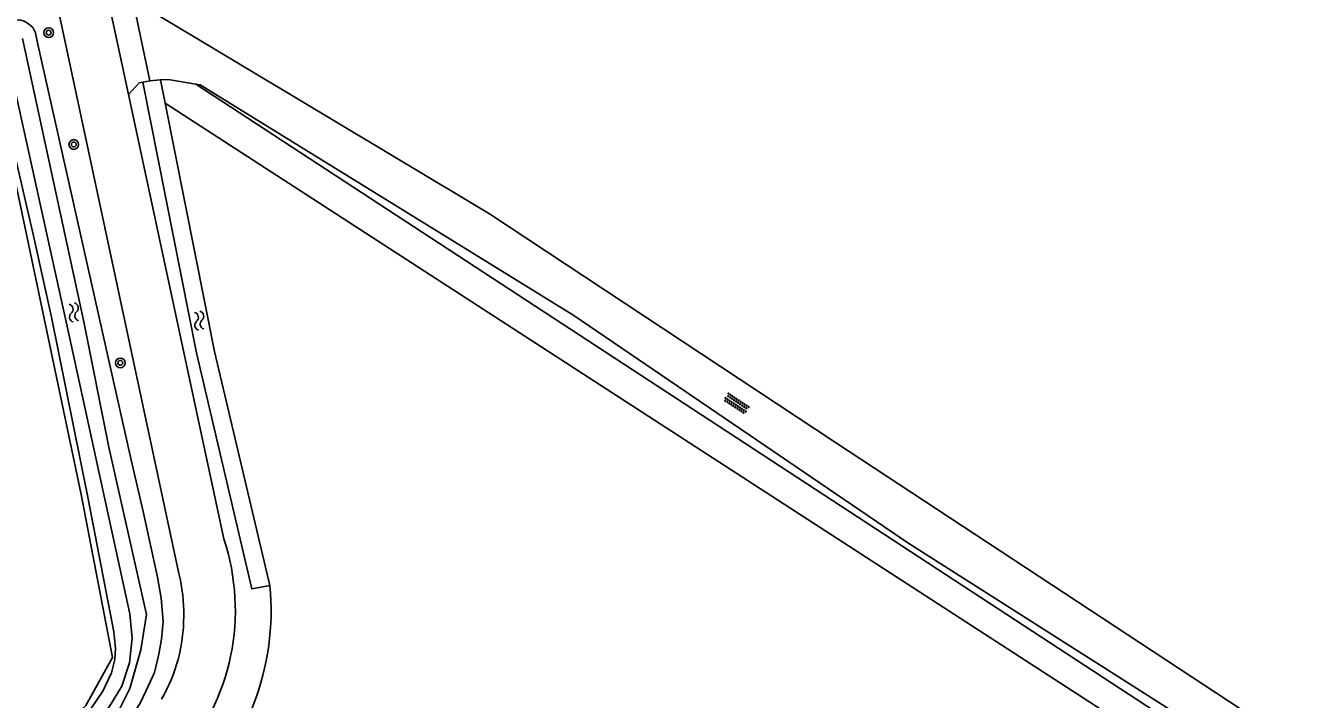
# Model space of a CAD drawing. Extents: x 133000 to 136000, y 400500 to 403500.
# Drawn here: x 135095.7 to 135202, y 402185.6 to 402241.1 of the extents above; entities that cross this region are included whole.
import ezdxf

# ---------------------------------------------------------------- set-up
doc = ezdxf.new("R2010")
doc.units = 0
for name, color, linetype in [('gg-afsc-lijn draadraster', 7, 'Continuous'), ('gg-knt-bronhoudergrens', 7, 'Continuous'), ('gg-knt-onverhard', 7, 'Continuous'), ('gg-knt-verharding', 7, 'Continuous'), ('gg-kntw-bovenkant insteek waterloop', 7, 'Continuous'), ('gg-kntw-midden sloot', 7, 'Continuous'), ('gg-kwrk-duiker nz buis', 7, 'Continuous'), ('gt-grn-groengrens', 7, 'Continuous'), ('gt-symb-boom', 7, 'Continuous'), ('gt-symb-overige verharding', 7, 'Continuous'), ('gt-symb-watersymbool', 7, 'Continuous'), ('gx-grn-maaiveld', 7, 'Continuous')]:
    doc.layers.add(name, color=color, linetype=linetype)

# ---------------------------------------------------------------- blocks, each defined once
blk = doc.blocks.new('gt0-WA')
at = {"layer": 'gt-symb-watersymbool'}
for centre, start, end in [((-0.32, 0.02), 28.0725, 151.9275), ((0.43, 0.42), 208.0725, 331.9275), ((-0.32, -0.43), 28.0725, 151.9275), ((0.43, -0.03), 208.0725, 331.9275)]:
    blk.add_arc(centre, 0.425, start, end, dxfattribs=at)
blk = doc.blocks.new('gt0-OVH')
at = {"layer": 'gt-symb-overige verharding'}
for points in [[(-0.97, 0.3), (-0.97, 0.31), (-0.96, 0.32), (-0.97, 0.33), (-0.97, 0.34), (-0.98, 0.35), (-0.99, 0.35), (-1, 0.36), (-1.01, 0.35), (-1.02, 0.35), (-1.03, 0.34), (-1.03, 0.33), (-1.04, 0.32), (-1.03, 0.31), (-1.03, 0.3), (-1.02, 0.29), (-1.01, 0.29), (-1, 0.28), (-0.99, 0.29), (-0.98, 0.29)], [(-0.87, 0.11), (-0.87, 0.12), (-0.86, 0.13), (-0.87, 0.14), (-0.87, 0.15), (-0.88, 0.16), (-0.89, 0.16), (-0.9, 0.16), (-0.91, 0.16), (-0.92, 0.16), (-0.93, 0.15), (-0.93, 0.14), (-0.94, 0.13), (-0.93, 0.12), (-0.93, 0.11), (-0.92, 0.1), (-0.91, 0.09), (-0.9, 0.09), (-0.89, 0.09), (-0.88, 0.1)], [(-0.77, 0.3), (-0.77, 0.31), (-0.76, 0.32), (-0.77, 0.33), (-0.77, 0.34), (-0.78, 0.35), (-0.79, 0.35), (-0.8, 0.36), (-0.81, 0.35), (-0.82, 0.35), (-0.83, 0.34), (-0.83, 0.33), (-0.84, 0.32), (-0.83, 0.31), (-0.83, 0.3), (-0.82, 0.29), (-0.81, 0.29), (-0.8, 0.28), (-0.79, 0.29), (-0.78, 0.29)], [(-0.67, 0.11), (-0.67, 0.12), (-0.66, 0.13), (-0.67, 0.14), (-0.67, 0.15), (-0.68, 0.16), (-0.69, 0.16), (-0.7, 0.16), (-0.71, 0.16), (-0.72, 0.16), (-0.73, 0.15), (-0.73, 0.14), (-0.74, 0.13), (-0.73, 0.12), (-0.73, 0.11), (-0.72, 0.1), (-0.71, 0.09), (-0.7, 0.09), (-0.69, 0.09), (-0.68, 0.1)], [(-0.57, 0.3), (-0.57, 0.31), (-0.56, 0.32), (-0.57, 0.33), (-0.57, 0.34), (-0.58, 0.35), (-0.59, 0.35), (-0.6, 0.36), (-0.61, 0.35), (-0.62, 0.35), (-0.63, 0.34), (-0.63, 0.33), (-0.64, 0.32), (-0.63, 0.31), (-0.63, 0.3), (-0.62, 0.29), (-0.61, 0.29), (-0.6, 0.28), (-0.59, 0.29), (-0.58, 0.29)], [(-0.47, 0.11), (-0.47, 0.12), (-0.46, 0.13), (-0.47, 0.14), (-0.47, 0.15), (-0.48, 0.16), (-0.49, 0.16), (-0.5, 0.16), (-0.51, 0.16), (-0.52, 0.16), (-0.53, 0.15), (-0.53, 0.14), (-0.54, 0.13), (-0.53, 0.12), (-0.53, 0.11), (-0.52, 0.1), (-0.51, 0.09), (-0.5, 0.09), (-0.49, 0.09), (-0.48, 0.1)], [(-0.37, 0.3), (-0.37, 0.31), (-0.36, 0.32), (-0.37, 0.33), (-0.37, 0.34), (-0.38, 0.35), (-0.39, 0.35), (-0.4, 0.36), (-0.41, 0.35), (-0.42, 0.35), (-0.43, 0.34), (-0.43, 0.33), (-0.44, 0.32), (-0.43, 0.31), (-0.43, 0.3), (-0.42, 0.29), (-0.41, 0.29), (-0.4, 0.28), (-0.39, 0.29), (-0.38, 0.29)], [(-0.27, 0.11), (-0.27, 0.12), (-0.26, 0.13), (-0.27, 0.14), (-0.27, 0.15), (-0.28, 0.16), (-0.29, 0.16), (-0.3, 0.16), (-0.31, 0.16), (-0.32, 0.16), (-0.33, 0.15), (-0.33, 0.14), (-0.34, 0.13), (-0.33, 0.12), (-0.33, 0.11), (-0.32, 0.1), (-0.31, 0.09), (-0.3, 0.09), (-0.29, 0.09), (-0.28, 0.1)], [(-0.17, 0.3), (-0.17, 0.31), (-0.16, 0.32), (-0.17, 0.33), (-0.17, 0.34), (-0.18, 0.35), (-0.19, 0.35), (-0.2, 0.36), (-0.21, 0.35), (-0.22, 0.35), (-0.23, 0.34), (-0.23, 0.33), (-0.24, 0.32), (-0.23, 0.31), (-0.23, 0.3), (-0.22, 0.29), (-0.21, 0.29), (-0.2, 0.28), (-0.19, 0.29), (-0.18, 0.29)], [(-0.07, 0.11), (-0.07, 0.12), (-0.06, 0.13), (-0.07, 0.14), (-0.07, 0.15), (-0.08, 0.16), (-0.09, 0.16), (-0.1, 0.16), (-0.11, 0.16), (-0.12, 0.16), (-0.13, 0.15), (-0.13, 0.14), (-0.14, 0.13), (-0.13, 0.12), (-0.13, 0.11), (-0.12, 0.1), (-0.11, 0.09), (-0.1, 0.09), (-0.09, 0.09), (-0.08, 0.1)], [(0.03, 0.3), (0.03, 0.31), (0.04, 0.32), (0.03, 0.33), (0.03, 0.34), (0.02, 0.35), (0.01, 0.35), (0, 0.36), (-0.01, 0.35), (-0.02, 0.35), (-0.03, 0.34), (-0.03, 0.33), (-0.04, 0.32), (-0.03, 0.31), (-0.03, 0.3), (-0.02, 0.29), (-0.01, 0.29), (0, 0.28), (0.01, 0.29), (0.02, 0.29)], [(0.13, 0.11), (0.13, 0.12), (0.14, 0.13), (0.13, 0.14), (0.13, 0.15), (0.12, 0.16), (0.11, 0.16), (0.1, 0.16), (0.09, 0.16), (0.08, 0.16), (0.07, 0.15), (0.07, 0.14), (0.06, 0.13), (0.07, 0.12), (0.07, 0.11), (0.08, 0.1), (0.09, 0.09), (0.1, 0.09), (0.11, 0.09), (0.12, 0.1)], [(0.23, 0.3), (0.23, 0.31), (0.24, 0.32), (0.23, 0.33), (0.23, 0.34), (0.22, 0.35), (0.21, 0.35), (0.2, 0.36), (0.19, 0.35), (0.18, 0.35), (0.17, 0.34), (0.17, 0.33), (0.16, 0.32), (0.17, 0.31), (0.17, 0.3), (0.18, 0.29), (0.19, 0.29), (0.2, 0.28), (0.21, 0.29), (0.22, 0.29)], [(0.33, 0.11), (0.33, 0.12), (0.34, 0.13), (0.33, 0.14), (0.33, 0.15), (0.32, 0.16), (0.31, 0.16), (0.3, 0.16), (0.29, 0.16), (0.28, 0.16), (0.27, 0.15), (0.27, 0.14), (0.26, 0.13), (0.27, 0.12), (0.27, 0.11), (0.28, 0.1), (0.29, 0.09), (0.3, 0.09), (0.31, 0.09), (0.32, 0.1)], [(0.43, 0.3), (0.43, 0.31), (0.44, 0.32), (0.43, 0.33), (0.43, 0.34), (0.42, 0.35), (0.41, 0.35), (0.4, 0.36), (0.39, 0.35), (0.38, 0.35), (0.37, 0.34), (0.37, 0.33), (0.36, 0.32), (0.37, 0.31), (0.37, 0.3), (0.38, 0.29), (0.39, 0.29), (0.4, 0.28), (0.41, 0.29), (0.42, 0.29)], [(0.53, 0.11), (0.53, 0.12), (0.54, 0.13), (0.53, 0.14), (0.53, 0.15), (0.52, 0.16), (0.51, 0.16), (0.5, 0.16), (0.49, 0.16), (0.48, 0.16), (0.47, 0.15), (0.47, 0.14), (0.46, 0.13), (0.47, 0.12), (0.47, 0.11), (0.48, 0.1), (0.49, 0.09), (0.5, 0.09), (0.51, 0.09), (0.52, 0.1)], [(0.63, 0.3), (0.63, 0.31), (0.64, 0.32), (0.63, 0.33), (0.63, 0.34), (0.62, 0.35), (0.61, 0.35), (0.6, 0.36), (0.59, 0.35), (0.58, 0.35), (0.57, 0.34), (0.57, 0.33), (0.56, 0.32), (0.57, 0.31), (0.57, 0.3), (0.58, 0.29), (0.59, 0.29), (0.6, 0.28), (0.61, 0.29), (0.62, 0.29)], [(0.73, 0.11), (0.73, 0.12), (0.74, 0.13), (0.73, 0.14), (0.73, 0.15), (0.72, 0.16), (0.71, 0.16), (0.7, 0.16), (0.69, 0.16), (0.68, 0.16), (0.67, 0.15), (0.67, 0.14), (0.66, 0.13), (0.67, 0.12), (0.67, 0.11), (0.68, 0.1), (0.69, 0.09), (0.7, 0.09), (0.71, 0.09), (0.72, 0.1)], [(0.83, 0.3), (0.83, 0.31), (0.84, 0.32), (0.83, 0.33), (0.83, 0.34), (0.82, 0.35), (0.81, 0.35), (0.8, 0.36), (0.79, 0.35), (0.78, 0.35), (0.77, 0.34), (0.77, 0.33), (0.76, 0.32), (0.77, 0.31), (0.77, 0.3), (0.78, 0.29), (0.79, 0.29), (0.8, 0.28), (0.81, 0.29), (0.82, 0.29)], [(0.93, 0.11), (0.93, 0.12), (0.94, 0.13), (0.93, 0.14), (0.93, 0.15), (0.92, 0.16), (0.91, 0.16), (0.9, 0.16), (0.89, 0.16), (0.88, 0.16), (0.87, 0.15), (0.87, 0.14), (0.86, 0.13), (0.87, 0.12), (0.87, 0.11), (0.88, 0.1), (0.89, 0.09), (0.9, 0.09), (0.91, 0.09), (0.92, 0.1)], [(1.03, 0.3), (1.03, 0.31), (1.04, 0.32), (1.03, 0.33), (1.03, 0.34), (1.02, 0.35), (1.01, 0.35), (1, 0.36), (0.99, 0.35), (0.98, 0.35), (0.97, 0.34), (0.97, 0.33), (0.96, 0.32), (0.97, 0.31), (0.97, 0.3), (0.98, 0.29), (0.99, 0.29), (1, 0.28), (1.01, 0.29), (1.02, 0.29)], [(-0.97, -0.14), (-0.97, -0.13), (-0.96, -0.12), (-0.97, -0.11), (-0.97, -0.1), (-0.98, -0.09), (-0.99, -0.09), (-1, -0.08), (-1.01, -0.09), (-1.02, -0.09), (-1.03, -0.1), (-1.03, -0.11), (-1.04, -0.12), (-1.03, -0.13), (-1.03, -0.14), (-1.02, -0.15), (-1.01, -0.15), (-1, -0.16), (-0.99, -0.15), (-0.98, -0.15)], [(-0.87, -0.33), (-0.87, -0.32), (-0.86, -0.31), (-0.87, -0.3), (-0.87, -0.29), (-0.88, -0.28), (-0.89, -0.28), (-0.9, -0.28), (-0.91, -0.28), (-0.92, -0.28), (-0.93, -0.29), (-0.93, -0.3), (-0.94, -0.31), (-0.93, -0.32), (-0.93, -0.33), (-0.92, -0.34), (-0.91, -0.35), (-0.9, -0.35), (-0.89, -0.35), (-0.88, -0.34)], [(-0.77, -0.14), (-0.77, -0.13), (-0.76, -0.12), (-0.77, -0.11), (-0.77, -0.1), (-0.78, -0.09), (-0.79, -0.09), (-0.8, -0.08), (-0.81, -0.09), (-0.82, -0.09), (-0.83, -0.1), (-0.83, -0.11), (-0.84, -0.12), (-0.83, -0.13), (-0.83, -0.14), (-0.82, -0.15), (-0.81, -0.15), (-0.8, -0.16), (-0.79, -0.15), (-0.78, -0.15)], [(-0.67, -0.33), (-0.67, -0.32), (-0.66, -0.31), (-0.67, -0.3), (-0.67, -0.29), (-0.68, -0.28), (-0.69, -0.28), (-0.7, -0.28), (-0.71, -0.28), (-0.72, -0.28), (-0.73, -0.29), (-0.73, -0.3), (-0.74, -0.31), (-0.73, -0.32), (-0.73, -0.33), (-0.72, -0.34), (-0.71, -0.35), (-0.7, -0.35), (-0.69, -0.35), (-0.68, -0.34)], [(-0.57, -0.14), (-0.57, -0.13), (-0.56, -0.12), (-0.57, -0.11), (-0.57, -0.1), (-0.58, -0.09), (-0.59, -0.09), (-0.6, -0.08), (-0.61, -0.09), (-0.62, -0.09), (-0.63, -0.1), (-0.63, -0.11), (-0.64, -0.12), (-0.63, -0.13), (-0.63, -0.14), (-0.62, -0.15), (-0.61, -0.15), (-0.6, -0.16), (-0.59, -0.15), (-0.58, -0.15)], [(-0.47, -0.33), (-0.47, -0.32), (-0.46, -0.31), (-0.47, -0.3), (-0.47, -0.29), (-0.48, -0.28), (-0.49, -0.28), (-0.5, -0.28), (-0.51, -0.28), (-0.52, -0.28), (-0.53, -0.29), (-0.53, -0.3), (-0.54, -0.31), (-0.53, -0.32), (-0.53, -0.33), (-0.52, -0.34), (-0.51, -0.35), (-0.5, -0.35), (-0.49, -0.35), (-0.48, -0.34)], [(-0.37, -0.14), (-0.37, -0.13), (-0.36, -0.12), (-0.37, -0.11), (-0.37, -0.1), (-0.38, -0.09), (-0.39, -0.09), (-0.4, -0.08), (-0.41, -0.09), (-0.42, -0.09), (-0.43, -0.1), (-0.43, -0.11), (-0.44, -0.12), (-0.43, -0.13), (-0.43, -0.14), (-0.42, -0.15), (-0.41, -0.15), (-0.4, -0.16), (-0.39, -0.15), (-0.38, -0.15)], [(-0.27, -0.33), (-0.27, -0.32), (-0.26, -0.31), (-0.27, -0.3), (-0.27, -0.29), (-0.28, -0.28), (-0.29, -0.28), (-0.3, -0.28), (-0.31, -0.28), (-0.32, -0.28), (-0.33, -0.29), (-0.33, -0.3), (-0.34, -0.31), (-0.33, -0.32), (-0.33, -0.33), (-0.32, -0.34), (-0.31, -0.35), (-0.3, -0.35), (-0.29, -0.35), (-0.28, -0.34)], [(-0.17, -0.14), (-0.17, -0.13), (-0.16, -0.12), (-0.17, -0.11), (-0.17, -0.1), (-0.18, -0.09), (-0.19, -0.09), (-0.2, -0.08), (-0.21, -0.09), (-0.22, -0.09), (-0.23, -0.1), (-0.23, -0.11), (-0.24, -0.12), (-0.23, -0.13), (-0.23, -0.14), (-0.22, -0.15), (-0.21, -0.15), (-0.2, -0.16), (-0.19, -0.15), (-0.18, -0.15)], [(-0.07, -0.33), (-0.07, -0.32), (-0.06, -0.31), (-0.07, -0.3), (-0.07, -0.29), (-0.08, -0.28), (-0.09, -0.28), (-0.1, -0.28), (-0.11, -0.28), (-0.12, -0.28), (-0.13, -0.29), (-0.13, -0.3), (-0.14, -0.31), (-0.13, -0.32), (-0.13, -0.33), (-0.12, -0.34), (-0.11, -0.35), (-0.1, -0.35), (-0.09, -0.35), (-0.08, -0.34)], [(0.03, -0.14), (0.03, -0.13), (0.04, -0.12), (0.03, -0.11), (0.03, -0.1), (0.02, -0.09), (0.01, -0.09), (0, -0.08), (-0.01, -0.09), (-0.02, -0.09), (-0.03, -0.1), (-0.03, -0.11), (-0.04, -0.12), (-0.03, -0.13), (-0.03, -0.14), (-0.02, -0.15), (-0.01, -0.15), (0, -0.16), (0.01, -0.15), (0.02, -0.15)], [(0.13, -0.33), (0.13, -0.32), (0.14, -0.31), (0.13, -0.3), (0.13, -0.29), (0.12, -0.28), (0.11, -0.28), (0.1, -0.28), (0.09, -0.28), (0.08, -0.28), (0.07, -0.29), (0.07, -0.3), (0.06, -0.31), (0.07, -0.32), (0.07, -0.33), (0.08, -0.34), (0.09, -0.35), (0.1, -0.35), (0.11, -0.35), (0.12, -0.34)], [(0.23, -0.14), (0.23, -0.13), (0.24, -0.12), (0.23, -0.11), (0.23, -0.1), (0.22, -0.09), (0.21, -0.09), (0.2, -0.08), (0.19, -0.09), (0.18, -0.09), (0.17, -0.1), (0.17, -0.11), (0.16, -0.12), (0.17, -0.13), (0.17, -0.14), (0.18, -0.15), (0.19, -0.15), (0.2, -0.16), (0.21, -0.15), (0.22, -0.15)], [(0.33, -0.33), (0.33, -0.32), (0.34, -0.31), (0.33, -0.3), (0.33, -0.29), (0.32, -0.28), (0.31, -0.28), (0.3, -0.28), (0.29, -0.28), (0.28, -0.28), (0.27, -0.29), (0.27, -0.3), (0.26, -0.31), (0.27, -0.32), (0.27, -0.33), (0.28, -0.34), (0.29, -0.35), (0.3, -0.35), (0.31, -0.35), (0.32, -0.34)], [(0.43, -0.14), (0.43, -0.13), (0.44, -0.12), (0.43, -0.11), (0.43, -0.1), (0.42, -0.09), (0.41, -0.09), (0.4, -0.08), (0.39, -0.09), (0.38, -0.09), (0.37, -0.1), (0.37, -0.11), (0.36, -0.12), (0.37, -0.13), (0.37, -0.14), (0.38, -0.15), (0.39, -0.15), (0.4, -0.16), (0.41, -0.15), (0.42, -0.15)], [(0.53, -0.33), (0.53, -0.32), (0.54, -0.31), (0.53, -0.3), (0.53, -0.29), (0.52, -0.28), (0.51, -0.28), (0.5, -0.28), (0.49, -0.28), (0.48, -0.28), (0.47, -0.29), (0.47, -0.3), (0.46, -0.31), (0.47, -0.32), (0.47, -0.33), (0.48, -0.34), (0.49, -0.35), (0.5, -0.35), (0.51, -0.35), (0.52, -0.34)], [(0.63, -0.14), (0.63, -0.13), (0.64, -0.12), (0.63, -0.11), (0.63, -0.1), (0.62, -0.09), (0.61, -0.09), (0.6, -0.08), (0.59, -0.09), (0.58, -0.09), (0.57, -0.1), (0.57, -0.11), (0.56, -0.12), (0.57, -0.13), (0.57, -0.14), (0.58, -0.15), (0.59, -0.15), (0.6, -0.16), (0.61, -0.15), (0.62, -0.15)], [(0.73, -0.33), (0.73, -0.32), (0.74, -0.31), (0.73, -0.3), (0.73, -0.29), (0.72, -0.28), (0.71, -0.28), (0.7, -0.28), (0.69, -0.28), (0.68, -0.28), (0.67, -0.29), (0.67, -0.3), (0.66, -0.31), (0.67, -0.32), (0.67, -0.33), (0.68, -0.34), (0.69, -0.35), (0.7, -0.35), (0.71, -0.35), (0.72, -0.34)], [(0.83, -0.14), (0.83, -0.13), (0.84, -0.12), (0.83, -0.11), (0.83, -0.1), (0.82, -0.09), (0.81, -0.09), (0.8, -0.08), (0.79, -0.09), (0.78, -0.09), (0.77, -0.1), (0.77, -0.11), (0.76, -0.12), (0.77, -0.13), (0.77, -0.14), (0.78, -0.15), (0.79, -0.15), (0.8, -0.16), (0.81, -0.15), (0.82, -0.15)], [(0.93, -0.33), (0.93, -0.32), (0.94, -0.31), (0.93, -0.3), (0.93, -0.29), (0.92, -0.28), (0.91, -0.28), (0.9, -0.28), (0.89, -0.28), (0.88, -0.28), (0.87, -0.29), (0.87, -0.3), (0.86, -0.31), (0.87, -0.32), (0.87, -0.33), (0.88, -0.34), (0.89, -0.35), (0.9, -0.35), (0.91, -0.35), (0.92, -0.34)], [(1.03, -0.14), (1.03, -0.13), (1.04, -0.12), (1.03, -0.11), (1.03, -0.1), (1.02, -0.09), (1.01, -0.09), (1, -0.08), (0.99, -0.09), (0.98, -0.09), (0.97, -0.1), (0.97, -0.11), (0.96, -0.12), (0.97, -0.13), (0.97, -0.14), (0.98, -0.15), (0.99, -0.15), (1, -0.16), (1.01, -0.15), (1.02, -0.15)]]:
    blk.add_lwpolyline(points, close=True, dxfattribs=at)
blk = doc.blocks.new('gt0-BOOM')
at = {"layer": 'gt-symb-boom'}
for radius in [0.4, 0.2]:
    blk.add_circle((0, 0), radius, dxfattribs=at)

msp = doc.modelspace()

# ---------------------------------------------------------------- linework, layer by layer
at = {"layer": 'gg-afsc-lijn draadraster'}
msp.add_lwpolyline([(134939.57, 402121.03), (134943.85, 402122.44), (134961.66, 402129.55), (134999.77, 402143.7), (135022.87, 402151.76), (135060.69, 402166.11), (135083.93, 402174.47), (135090.32, 402176.96), (135095.92, 402180.68), (135100.69, 402185.12), (135102.9, 402189.08), (135100.32, 402202.49), (135092.26, 402240.67)], dxfattribs=at)
at = {"layer": 'gg-knt-bronhoudergrens'}
msp.add_line((135109.76, 402236.32), (135200.28, 402177.19), dxfattribs=at)
at = {"layer": 'gg-knt-onverhard'}
for points in [[(135198.43, 402183.28), (135196.02, 402184.75), (135162.52, 402206.78), (135133.99, 402225.64), (135105.47, 402242.73)], [(135106.85, 402236.67), (135107.49, 402236.71), (135109.76, 402236.32)], [(135104.23, 402235.46), (135105.1, 402236.42), (135105.39, 402236.48)], [(135109.76, 402236.32), (135110.12, 402236.26), (135140.93, 402217.26), (135168.47, 402198.51), (135197.27, 402180.23)]]:
    msp.add_lwpolyline(points, dxfattribs=at)
at = {"layer": 'gg-knt-verharding'}
for p, q in [((135108.37, 402195.99), (135061.14, 402416.6)), ((135104.23, 402235.46), (135102.19, 402244.96)), ((135112.07, 402198.86), (135104.23, 402235.46))]:
    msp.add_line(p, q, dxfattribs=at)
for centre, radius, start, end in [((135094.42, 402192.96), 18.61, 318.1369, 18.461), ((135094.3, 402192.59), 14.48, 359.4437, 13.595), ((135094.19, 402192.58), 14.59, 345.4244, 359.4649), ((135096.17, 402192.07), 12.54, 329.0988, 345.4088)]:
    msp.add_arc(centre, radius, start, end, dxfattribs=at)
at = {"layer": 'gg-kntw-bovenkant insteek waterloop'}
msp.add_line((135106.85, 402236.67), (135107.23, 402234.76), dxfattribs=at)
for points in [[(135105.39, 402236.48), (135106.02, 402236.59), (135106.82, 402236.67), (135106.85, 402236.67)], [(135105.39, 402236.48), (135109.84, 402214.18), (135114.39, 402194.72), (135115.88, 402194.99)], [(135107.23, 402234.76), (135111.31, 402214.28), (135115.88, 402194.99)]]:
    msp.add_lwpolyline(points, dxfattribs=at)
at = {"layer": 'gg-kntw-midden sloot'}
msp.add_lwpolyline([(135107.23, 402234.76), (135201.99, 402173.4), (135183.24, 402116.51)], dxfattribs=at)
at = {"layer": 'gg-kwrk-duiker nz buis'}
msp.add_line((135105.99, 402236.59), (135104.14, 402245.28), dxfattribs=at)
at = {"layer": 'gt-grn-groengrens'}
msp.add_arc((135094.42, 402192.96), 21.56, 312.7906, 5.3846, dxfattribs=at)
at = {"layer": 'gx-grn-maaiveld'}
for points in [[(135093.04, 402240.85), (135093.55, 402241.25), (135094.18, 402241.43), (135094.7, 402241.57), (135095.26, 402241.63), (135095.61, 402241.52), (135095.97, 402241.3), (135096.32, 402240.98), (135096.54, 402240.54), (135096.72, 402239.73), (135104.42, 402205.47), (135105.43, 402201.1), (135106.6, 402195.7), (135106.9, 402193.97), (135107.07, 402192.04), (135106.95, 402190.59), (135106.73, 402189.35), (135106.35, 402187.84), (135105.68, 402186.36), (135105.18, 402185.29), (135104.62, 402184.44)], [(135092.26, 402240.67), (135100.32, 402202.49), (135102.9, 402189.08), (135100.69, 402185.12), (135095.92, 402180.68), (135090.32, 402176.96), (135083.93, 402174.47), (135060.69, 402166.11), (135022.87, 402151.76), (134999.77, 402143.7), (134961.66, 402129.55), (134943.85, 402122.44), (134939.57, 402121.03)], [(135095.09, 402177.75), (135097.91, 402179.89), (135100.74, 402182.71), (135102.61, 402184.95), (135103.66, 402186.7), (135104.31, 402188.62), (135104.52, 402190.65), (135104.34, 402192.68), (135099.34, 402215.6), (135093.99, 402239.78)], [(135095.48, 402240.09), (135100.53, 402216.72), (135102.61, 402206.39), (135105.71, 402192.62), (135105.24, 402189.69), (135104.33, 402186.52), (135103.2, 402184.26), (135100.82, 402181.42), (135098.21, 402179.18), (135095.15, 402176.92)], [(135093.88, 402234.65), (135096.39, 402223.81), (135097.87, 402217.12), (135100.87, 402202.28), (135103.01, 402191.17), (135103.16, 402189.81), (135103.1, 402188.91), (135102.81, 402187.8), (135102.1, 402186.28), (135101.17, 402184.91), (135099.58, 402183.3), (135097.33, 402181.12), (135095.83, 402179.71), (135093.94, 402178.46)]]:
    msp.add_lwpolyline(points, dxfattribs=at)

# ---------------------------------------------------------------- block references
at = {"layer": 'gt-symb-boom'}
for p in [(135097.63, 402240.57), (135099.71, 402231.35), (135103.54, 402213.35)]:
    msp.add_blockref('gt0-BOOM', p, dxfattribs=at)
at = {"layer": 'gt-symb-overige verharding', "rotation": -33.57881372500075}
msp.add_blockref('gt0-OVH', (135154.35, 402210), dxfattribs=at)
at = {"layer": 'gt-symb-watersymbool'}
for p, rotation in [((135099.71, 402217.56), -77.0611893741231), ((135110.05, 402216.88), -77.40904938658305)]:
    msp.add_blockref('gt0-WA', p, dxfattribs=dict(at, rotation=rotation))

doc.saveas('drawing.dxf')
